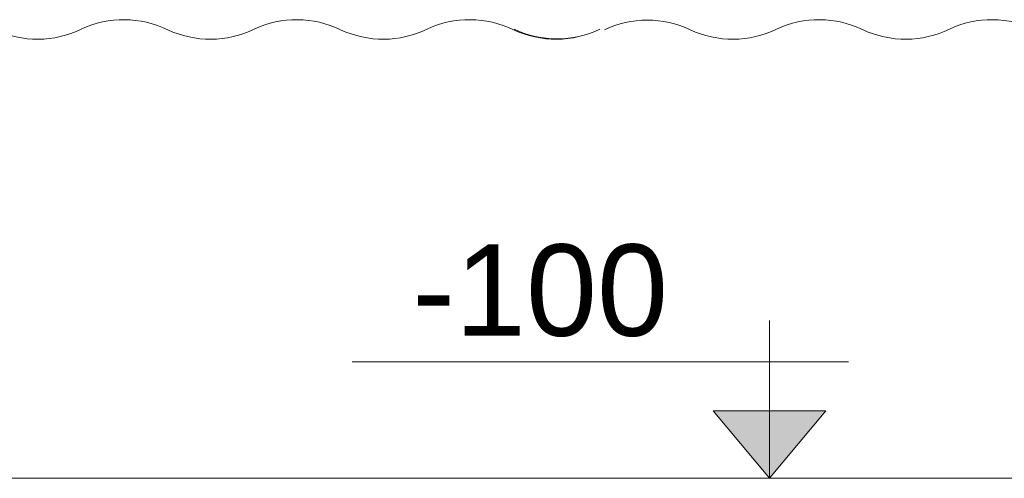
# Model space of a CAD drawing. Header units: metres. Extents: x 5.7 to 89.8, y 4 to 63.5.
# Tile 312 of 475: x 56.2 to 58.7, y 29.9 to 31.1. Entities that reach past the tile are written whole.
import ezdxf

# ---------------------------------------------------------------- set-up
doc = ezdxf.new("R2010")
doc.units = ezdxf.units.M
doc.header["$MEASUREMENT"] = 0
for name, color, linetype in [('PDF17_dim', 7, 'Continuous'), ('PDF17_Text', 7, 'Continuous'), ('PDF17_textt', 7, 'Continuous')]:
    doc.layers.add(name, color=color, linetype=linetype)
doc.styles.add('PDF Arial', font='arial.ttf')

msp = doc.modelspace()

# ---------------------------------------------------------------- linework, layer by layer
at = {"layer": 'PDF17_dim', "lineweight": 20}
for points in [[(57.435, 31.0437, 0.22617), (57.6546, 31.0437, -0.22617), (57.4331, 31.0422, 0.226144), (57.2116, 31.0437, -0.22617), (56.9901, 31.0422, 0.226144), (56.7686, 31.0437, -0.22617), (56.547, 31.0422, 0.226144), (56.3255, 31.0437, -0.22617), (56.104, 31.0422, 0.226144), (55.8825, 31.0437, -0.22617), (55.661, 31.0422, 0.226144), (55.4395, 31.0437, -0.22617), (55.2179, 31.0422, 0.226144), (54.9983, 31.0422)], [(60.3225, 31.0437, -0.22617), (60.1009, 31.0422, 0.226144), (59.8795, 31.0437, -0.22617), (59.6579, 31.0422, 0.226144), (59.4364, 31.0437, -0.22617), (59.2149, 31.0422, 0.226144), (58.9934, 31.0437, -0.22617), (58.7718, 31.0422, 0.226144), (58.5503, 31.0437, -0.22617), (58.3288, 31.0422, 0.226144), (58.1073, 31.0437, -0.22617), (57.8858, 31.0422, 0.226144), (57.6661, 31.0422)]]:
    msp.add_lwpolyline(points, format="xyb", dxfattribs=at)
msp.add_lwpolyline([(48.1014, 29.892), (63.8099, 29.892)], dxfattribs=at)
at = {"layer": 'PDF17_textt', "lineweight": 20}
for points in [[(58.089, 30.2965), (58.089, 29.892)], [(58.2912, 30.1906), (57.0199, 30.1906)]]:
    msp.add_lwpolyline(points, dxfattribs=at)
msp.add_lwpolyline([(57.9445, 30.0654), (58.089, 29.892), (58.2334, 30.0654)], close=True, dxfattribs=at)
at = {"layer": 'PDF17_textt', "transparency": 33554559}
for points in [[(57.9445, 30.0654), (58.089, 30.0654), (58.089, 29.892)], [(58.089, 30.0654), (58.089, 29.892), (58.2334, 30.0654)]]:
    msp.add_solid(points, dxfattribs=at)

# ---------------------------------------------------------------- texts
at = {"layer": 'PDF17_Text', "insert": (57.174, 30.2541), "char_height": 0.2344, "attachment_point": 7, "style": 'PDF Arial'}
msp.add_mtext('-100', dxfattribs=at)

doc.saveas('drawing.dxf')
